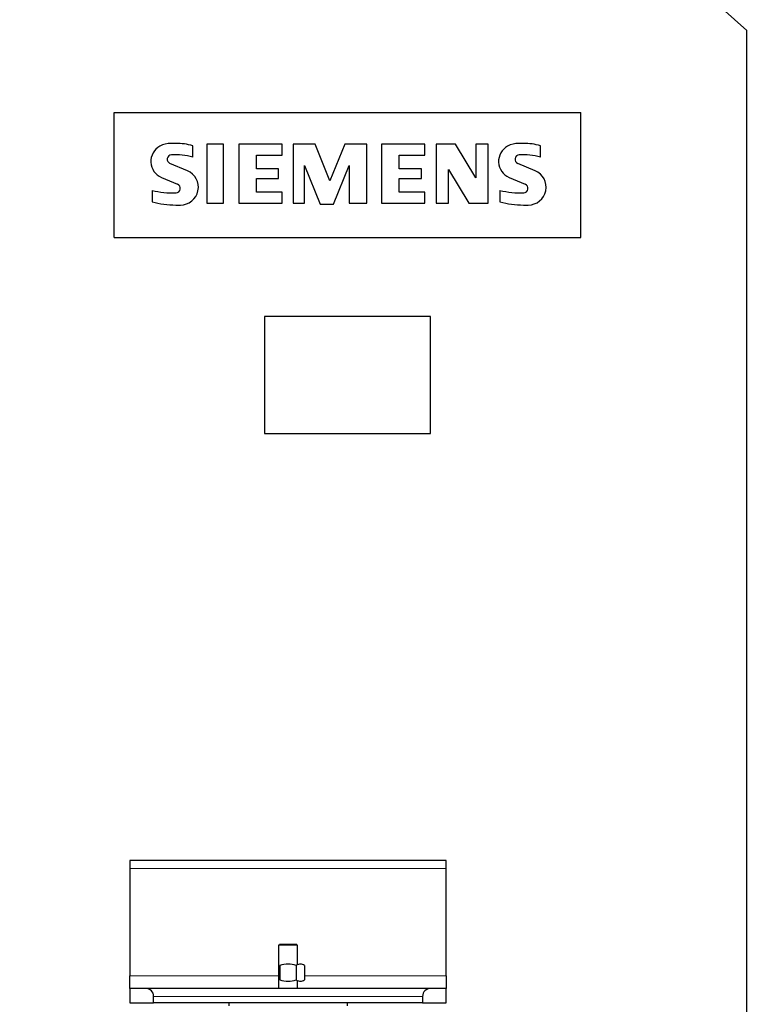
# Model space of a CAD drawing. Header units: inches. Extents: x 0 to 29700, y -16 to 21000.
# Tile 344 of 376: x 20530 to 20992, y 16388 to 17010. Entities that reach past the tile are written whole.
import ezdxf

# ---------------------------------------------------------------- set-up
doc = ezdxf.new("R2010")
doc.units = ezdxf.units.IN
doc.layers.add('254', color=7, linetype='Continuous', true_color=0xffffff)
doc.styles.add('latin_extended', font='simplex.shx')
doc.dimstyles.get("Standard").update_dxf_attribs({"dimtxt": 0.18, "dimasz": 0.18, "dimexe": 0.18, "dimexo": 0.0625, "dimgap": 0.09, "dimtad": 0, "dimtih": 1, "dimtoh": 1, "dimdec": 4, "dimzin": 0, "dimdsep": 46, "dimtxsty": 'Standard', "dimcen": 0.09, "dimadec": 0, "dimazin": 0, "dimtfac": 1, "dimtdec": 4, "dimtofl": 0, "dimtmove": 0, "dimatfit": 3, "dimfxl": 1, "dimtolj": 1, "dimtzin": 0, "dimarcsym": 0})

# ---------------------------------------------------------------- blocks, each defined once
blk = doc.blocks.new('_U5')
at = {"layer": '254', "color": 3, "linetype": 'Continuous', "lineweight": 13, "transparency": 16777216}
for p, q in [((27220.43, 17368.72), (27220.43, 13173.69)), ((18363.86, 15513.19), (18363.86, 13173.69)), ((18538.86, 13223.69), (27045.43, 13223.69))]:
    blk.add_line(p, q, dxfattribs=at)
at = {"layer": '254', "color": 3, "transparency": 16777216}
for points in [[(18538.86, 13252.86), (18538.86, 13194.52), (18363.86, 13223.69)], [(27045.43, 13194.52), (27045.43, 13252.86), (27220.43, 13223.69)]]:
    blk.add_solid(points, dxfattribs=at)
at = {"layer": 'Defpoints', "color": 0, "transparency": 16777216}
for p in [(27220.43, 17418.72), (18363.86, 15563.19), (27220.43, 13223.69)]:
    blk.add_point(p, dxfattribs=at)
at = {"layer": '254', "color": 2, "lineweight": 13, "transparency": 16777216, "insert": (22483.81, 13486.19), "char_height": 175, "attachment_point": 1, "style": 'latin_extended'}
blk.add_mtext('\\A1;8857', dxfattribs=at)

msp = doc.modelspace()

# ---------------------------------------------------------------- linework, layer by layer
at = {"layer": '254', "color": 2, "linetype": 'Continuous', "lineweight": 25}
for p, q in [((20989.36, 17003.694), (20559.36, 17388.694)), ((20989.36, 16378.694), (20989.36, 17003.694)), ((20589.36, 16951.694), (20884.36, 16951.694)), ((20589.36, 16872.694), (20589.36, 16951.694)), ((20884.36, 16872.694), (20884.36, 16951.694)), ((20628.324, 16932.24), (20625.399, 16932.24)), ((20639.1, 16923.409), (20639.1, 16930.721)), ((20648.07, 16931.694), (20648.07, 16894.332)), ((20658.6, 16931.694), (20648.07, 16931.694)), ((20658.6, 16894.332), (20658.6, 16931.694)), ((20695.533, 16931.694), (20668.167, 16931.694)), ((20668.167, 16931.694), (20668.167, 16894.332)), ((20695.533, 16924.728), (20695.533, 16931.694)), ((20716.441, 16931.694), (20702.514, 16931.694)), ((20702.514, 16931.694), (20702.514, 16894.332)), ((20725.831, 16908.454), (20716.441, 16931.694)), ((20735.22, 16931.694), (20725.831, 16908.454)), ((20749.147, 16931.694), (20735.22, 16931.694)), ((20749.147, 16894.332), (20749.147, 16931.694)), ((20758.452, 16931.694), (20758.452, 16894.332)), ((20785.818, 16931.694), (20758.452, 16931.694)), ((20785.818, 16924.728), (20785.818, 16931.694)), ((20792.955, 16931.694), (20792.955, 16894.332)), ((20805.213, 16931.694), (20792.955, 16931.694)), ((20818.044, 16910.339), (20805.213, 16931.694)), ((20818.044, 16931.694), (20818.044, 16910.339)), ((20825.844, 16931.694), (20818.044, 16931.694)), ((20825.844, 16894.332), (20825.844, 16931.694)), ((20848.167, 16932.24), (20845.242, 16932.24)), ((20858.943, 16923.409), (20858.943, 16930.721)), ((20679.31, 16916.078), (20679.31, 16924.728)), ((20679.31, 16924.728), (20695.533, 16924.728)), ((20769.595, 16924.728), (20785.818, 16924.728)), ((20769.595, 16916.078), (20769.595, 16924.728)), ((20635.75, 16914.866), (20624.665, 16919.571)), ((20693.31, 16916.078), (20679.31, 16916.078)), ((20693.31, 16909.947), (20693.31, 16916.078)), ((20709.757, 16894.332), (20709.757, 16918.289)), ((20709.757, 16918.289), (20719.657, 16893.786)), ((20728.104, 16893.786), (20738.004, 16918.289)), ((20738.004, 16918.289), (20738.004, 16894.332)), ((20783.595, 16916.078), (20769.595, 16916.078)), ((20783.595, 16909.947), (20783.595, 16916.078)), ((20800.755, 16915.686), (20813.586, 16894.332)), ((20800.755, 16894.332), (20800.755, 16915.686)), ((20855.593, 16914.866), (20844.508, 16919.571)), ((20619.269, 16910.686), (20629.465, 16906.358)), ((20679.31, 16901.297), (20679.31, 16909.947)), ((20679.31, 16909.947), (20693.31, 16909.947)), ((20769.595, 16909.947), (20783.595, 16909.947)), ((20769.595, 16901.297), (20769.595, 16909.947)), ((20839.112, 16910.686), (20849.308, 16906.358)), ((20613.36, 16902.502), (20613.36, 16895.19)), ((20833.203, 16902.502), (20833.203, 16895.19)), ((20695.533, 16901.297), (20679.31, 16901.297)), ((20695.533, 16894.332), (20695.533, 16901.297)), ((20785.818, 16901.297), (20769.595, 16901.297)), ((20785.818, 16894.332), (20785.818, 16901.297)), ((20628.425, 16893.24), (20631.35, 16893.24)), ((20648.07, 16894.332), (20658.6, 16894.332)), ((20668.167, 16894.332), (20695.533, 16894.332)), ((20702.514, 16894.332), (20709.757, 16894.332)), ((20719.657, 16893.786), (20728.104, 16893.786)), ((20738.004, 16894.332), (20749.147, 16894.332)), ((20758.452, 16894.332), (20785.818, 16894.332)), ((20792.955, 16894.332), (20800.755, 16894.332)), ((20813.586, 16894.332), (20825.844, 16894.332)), ((20848.268, 16893.24), (20851.193, 16893.24)), ((20589.36, 16872.694), (20884.36, 16872.694)), ((20789.36, 16822.694), (20684.36, 16822.694)), ((20684.36, 16822.694), (20684.36, 16748.694)), ((20789.36, 16748.694), (20789.36, 16822.694)), ((20684.36, 16748.694), (20789.36, 16748.694)), ((20799.36, 16478.694), (20599.36, 16478.694)), ((20599.36, 16478.694), (20599.36, 16473.694)), ((20799.36, 16473.694), (20799.36, 16478.694)), ((20599.36, 16473.694), (20599.36, 16405.694)), ((20799.36, 16405.694), (20799.36, 16473.694)), ((20693.36, 16425.194), (20693.36, 16397.694)), ((20705.36, 16425.194), (20693.36, 16425.194)), ((20693.86, 16425.694), (20704.86, 16425.694)), ((20705.36, 16412.668), (20705.36, 16425.194)), ((20694.164, 16412.29), (20694.164, 16403.097)), ((20704.557, 16412.29), (20704.557, 16403.097)), ((20709.753, 16412.29), (20709.753, 16403.097)), ((20599.36, 16397.694), (20599.36, 16405.694)), ((20799.36, 16405.694), (20799.36, 16397.694)), ((20599.36, 16397.694), (20599.36, 16388.694)), ((20609.36, 16397.694), (20599.36, 16397.694)), ((20789.36, 16397.694), (20609.36, 16397.694)), ((20705.36, 16397.694), (20705.36, 16402.744)), ((20799.36, 16397.694), (20789.36, 16397.694)), ((20799.36, 16388.694), (20799.36, 16397.694)), ((20614.36, 16388.694), (20614.36, 16392.694)), ((20784.36, 16392.694), (20784.36, 16388.694)), ((20599.36, 16388.694), (20614.36, 16388.694)), ((20784.36, 16388.694), (20614.36, 16388.694)), ((20661.86, 16388.694), (20661.86, 16386.694)), ((20736.86, 16386.694), (20736.86, 16388.694)), ((20784.36, 16388.694), (20799.36, 16388.694))]:
    msp.add_line(p, q, dxfattribs=at)
at = {"layer": '254', "color": 110, "linetype": 'Continuous', "lineweight": 13}
for p, q in [((20799.36, 16473.694), (20599.36, 16473.694)), ((20599.36, 16405.694), (20693.364, 16405.694)), ((20709.751, 16405.694), (20799.36, 16405.694)), ((20614.36, 16392.694), (20784.36, 16392.694))]:
    msp.add_line(p, q, dxfattribs=at)
at = {"layer": '254', "color": 2, "linetype": 'Continuous', "lineweight": 25}
for centre, radius, start, end in [((20623.559, 16920.792), 10.979, 118.618136, 247), ((20625.399, 16917.42), 14.82, 90, 118.618136), ((20628.324, 16893.24), 39, 73.959219, 90), ((20843.402, 16920.792), 10.979, 118.618136, 247), ((20845.242, 16917.42), 14.82, 90, 118.618136), ((20848.167, 16893.24), 39, 73.959219, 90), ((20625.77, 16922.174), 2.828, 93.320063, 247), ((20627.865, 16886.062), 39, 73.25665, 93.320063), ((20845.613, 16922.174), 2.828, 93.320063, 247), ((20847.708, 16886.062), 39, 73.25665, 93.320063), ((20631.35, 16904.501), 11.261, 270, 67), ((20851.193, 16904.501), 11.261, 270, 67), ((20626.102, 16951.575), 50.7, 255.444534, 272.703018), ((20628.36, 16903.756), 2.828, 272.703018, 67), ((20845.945, 16951.575), 50.7, 255.444534, 272.703018), ((20848.203, 16903.756), 2.828, 272.703018, 67), ((20628.425, 16952.401), 59.161, 255.248519, 270), ((20848.268, 16952.401), 59.161, 255.248519, 270), ((20609.36, 16392.694), 5, 0, 90), ((20789.36, 16392.694), 5, 90, 180)]:
    msp.add_arc(centre, radius, start, end, dxfattribs=at)
for points in [[(20699.36, 16413.094), (20697.59, 16413.094), (20695.864, 16412.781), (20694.164, 16412.29)], [(20704.557, 16412.29), (20702.861, 16412.779), (20701.124, 16413.094), (20699.36, 16413.094)], [(20707.155, 16413.094), (20706.269, 16413.094), (20705.407, 16412.781), (20704.557, 16412.29)], [(20709.753, 16412.29), (20708.905, 16412.779), (20708.037, 16413.094), (20707.155, 16413.094)], [(20694.164, 16403.097), (20695.864, 16402.607), (20697.59, 16402.294), (20699.36, 16402.294)], [(20699.36, 16402.294), (20701.124, 16402.294), (20702.861, 16402.608), (20704.557, 16403.097)], [(20704.557, 16403.097), (20705.407, 16402.607), (20706.269, 16402.294), (20707.155, 16402.294)], [(20707.155, 16402.294), (20708.037, 16402.294), (20708.905, 16402.608), (20709.753, 16403.097)]]:
    msp.add_open_spline(points, degree=3, dxfattribs=at)

# ---------------------------------------------------------------- dimensions: what is measured, and where the dimension line sits
at = {"layer": '254', "color": 2, "linetype": 'Continuous', "lineweight": 13}
dim = msp.add_linear_dim(base=(27220.427, 13223.692), p1=(18363.86, 15563.186), p2=(27220.427, 17418.716), dimstyle='Standard', override={"dimscale": 50, "dimtxt": 3.5, "dimasz": 3.5, "dimexe": 1, "dimexo": 1, "dimgap": 1.75, "dimtad": 1, "dimtih": 1, "dimtoh": 0, "dimdec": 0, "dimlfac": 1, "dimzin": 8, "dimdsep": 46, "dimlunit": 2, "dimtxsty": 'latin_extended', "dimsah": 1, "dimse1": 0, "dimse2": 0, "dimsd1": 0, "dimsd2": 0, "dimclrd": 3, "dimclre": 3, "dimclrt": 2, "dimtol": 0, "dimtm": -0.1, "dimtfac": 0.714286, "dimtdec": 3, "dimtofl": 1, "dimtmove": 0, "dimtzin": 8, "dimlwd": 13, "dimlwe": 13}, dxfattribs=at)
dim.commit()
dim.dimension.update_dxf_attribs({"geometry": '_U5', "text_midpoint": (22792.144, 13223.692), "dimtype": 160})

doc.saveas('drawing.dxf')
